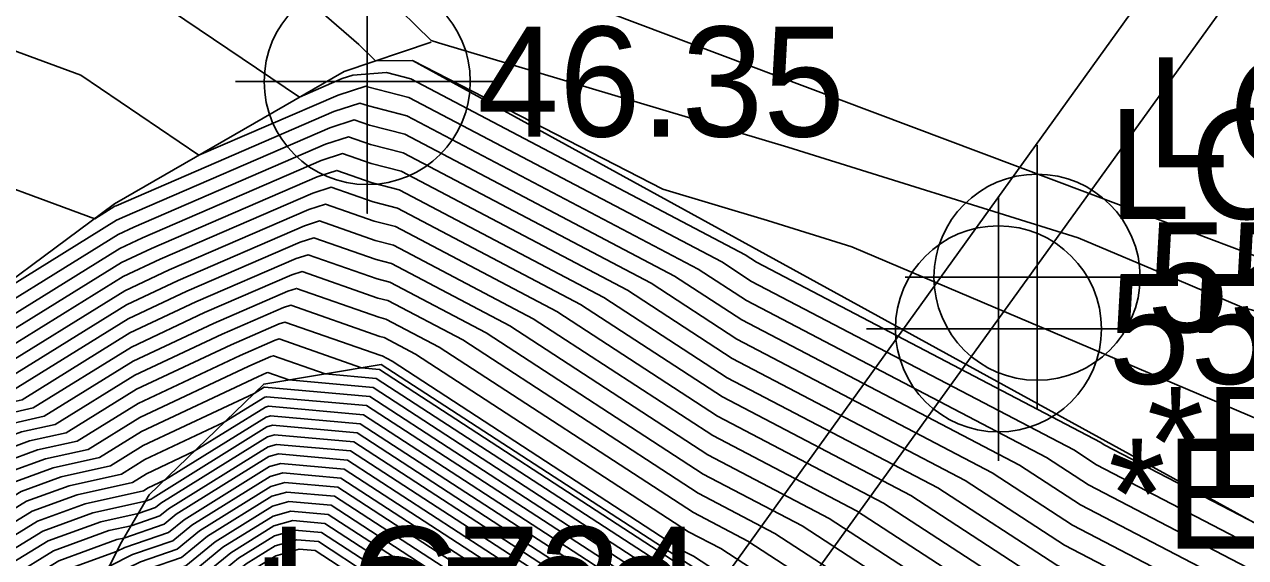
# Model space of a CAD drawing. Extents: x 2188792 to 2191981, y 386090 to 389710.
# Drawn here: x 2190309.84 to 2190337.62, y 387904.58 to 387916.72 of the extents above; entities that cross this region are included whole.
import ezdxf

# ---------------------------------------------------------------- set-up
doc = ezdxf.new("R2010")
doc.units = 0
for name, color, linetype in [('DTM Contours Major', 7, 'Continuous'), ('DTM Contours Minor', 7, 'Continuous'), ('Exist DTM Regular Point Underwater CELL', 7, 'Continuous'), ('Exist DTM Regular Point Underwater Cogo Elevation', 7, 'Continuous'), ('Exist Guardrail', 7, 'Continuous'), ('Exist Structure Major Bridge WW Cogo Number', 7, 'Continuous'), ('Exist Structure Major Deck Tunnel Box Culvert', 7, 'Continuous'), ('Exist Structure Major Deck Tunnel Box Culvert Cogo Comment', 7, 'Continuous'), ('Exist Structure Major Deck Tunnel Box Culvert Cogo Elevation', 7, 'Continuous'), ('Exist Structure Major Deck Tunnel Box Culvert Cogo Number', 7, 'Continuous'), ('Exist Structure Major Deck Tunnel Box Culvert Cogo Point CELL', 7, 'Continuous'), ('PH Exist DTM Breakline', 7, 'Continuous')]:
    doc.layers.add(name, color=color, linetype=linetype)

msp = doc.modelspace()

# ---------------------------------------------------------------- linework, layer by layer
at = {"layer": 'DTM Contours Major'}
for points in [[(2190293.441, 387928.951), (2190301.274, 387924.606), (2190301.755, 387924.324), (2190302.519, 387924.185), (2190308.47, 387922.832), (2190309.288, 387922.531), (2190313.546, 387919.649), (2190317.452, 387916.261), (2190317.829, 387915.887), (2190318.672, 387915.897), (2190324.361, 387912.963), (2190326.745, 387912.251), (2190328.664, 387911.652), (2190335.141, 387908.901), (2190339.68, 387906.973), (2190343.822, 387905.812), (2190347.354, 387904.396), (2190352.757, 387902.956), (2190355.311, 387901.986), (2190361.919, 387900.306), (2190363.576, 387901.474), (2190364.732, 387902.92), (2190370.914, 387908.952), (2190372.53, 387908.303)], [(2190291.696, 387902.783), (2190297.058, 387904.809), (2190298.027, 387911.316), (2190300.607, 387909.885), (2190303.76, 387908.036), (2190305.181, 387907.778), (2190307.935, 387909.467), (2190307.977, 387909.483), (2190308.03, 387909.494), (2190311.977, 387911.938), (2190312.33, 387912.104), (2190316.691, 387913.993), (2190317.212, 387914.16), (2190317.712, 387913.985), (2190318.455, 387913.795), (2190324.096, 387910.826), (2190326.049, 387909.554), (2190331.855, 387906.514), (2190333.682, 387905.323), (2190339.664, 387902.208)], [(2190290.916, 387895.537), (2190296.476, 387899.625), (2190296.791, 387899.999), (2190300.723, 387902.892), (2190301.429, 387903.805), (2190304.711, 387905.78), (2190305.177, 387906.274), (2190308.547, 387908.341), (2190308.879, 387908.462), (2190309.286, 387908.553), (2190312.167, 387910.336), (2190313.337, 387910.887), (2190316.213, 387912.132), (2190316.557, 387912.243), (2190317.819, 387911.801), (2190318.239, 387911.693), (2190321.418, 387910.02), (2190325.498, 387907.362), (2190328.767, 387905.65), (2190332.779, 387903.036), (2190336.142, 387901.284), (2190340.082, 387898.716)], [(2190295.661, 387895.289), (2190298.489, 387898.657), (2190301.329, 387900.747), (2190303.185, 387903.146), (2190305.582, 387904.589), (2190306.549, 387905.614), (2190309.159, 387907.215), (2190309.78, 387907.442), (2190310.543, 387907.611), (2190312.357, 387908.734), (2190314.344, 387909.67), (2190315.735, 387910.272), (2190315.902, 387910.326), (2190317.927, 387909.616), (2190318.022, 387909.591), (2190318.74, 387909.213), (2190324.948, 387905.169), (2190325.679, 387904.787), (2190331.876, 387900.748), (2190332.62, 387900.36), (2190338.807, 387896.327)], [(2190294.657, 387890.254), (2190296.123, 387892.07), (2190296.403, 387892.461), (2190298.446, 387895.241), (2190300.187, 387897.315), (2190301.936, 387898.601), (2190304.941, 387902.488), (2190306.454, 387903.398), (2190307.922, 387904.954), (2190309.772, 387906.089), (2190310.682, 387906.421), (2190311.799, 387906.669), (2190312.547, 387907.132), (2190315.072, 387908.321), (2190315.293, 387908.458), (2190315.302, 387908.461), (2190317.7, 387908.248), (2190323.501, 387904.473), (2190324.478, 387903.765), (2190330.273, 387899.993), (2190331.255, 387899.283), (2190337.045, 387895.514), (2190338.031, 387894.799)], [(2190309.294, 387904.295), (2190310.384, 387904.963), (2190311.583, 387905.401), (2190312.434, 387905.59), (2190312.827, 387905.726), (2190312.944, 387905.822), (2190315.372, 387907.332), (2190315.534, 387907.377), (2190317.334, 387907.217), (2190321.691, 387904.381), (2190324.04, 387902.681), (2190328.392, 387899.848), (2190330.745, 387898.144), (2190335.092, 387895.315), (2190337.45, 387893.607), (2190341.792, 387890.781)], [(2190309.272, 387902.156), (2190310.667, 387903.635), (2190310.996, 387903.837), (2190311.614, 387904.063), (2190312.485, 387904.489), (2190313.319, 387904.778), (2190313.828, 387905.195), (2190315.451, 387906.205), (2190315.765, 387906.292), (2190316.969, 387906.185), (2190319.881, 387904.29), (2190323.603, 387901.596), (2190326.511, 387899.703), (2190330.236, 387897.005), (2190333.14, 387895.115), (2190336.869, 387892.415), (2190339.769, 387890.527)], [(2190291.704, 387875.198), (2190299.132, 387885.165), (2190301.738, 387889.014), (2190304.732, 387893.286), (2190306.066, 387895.541), (2190306.817, 387896.962), (2190309.719, 387900.675), (2190310.203, 387900.87), (2190311.527, 387902.331), (2190311.724, 387902.534), (2190312.348, 387903.175), (2190313.388, 387903.684), (2190313.81, 387903.83), (2190314.712, 387904.569), (2190315.53, 387905.078), (2190315.996, 387905.208), (2190316.603, 387905.154), (2190318.072, 387904.199), (2190323.165, 387900.511), (2190324.63, 387899.557), (2190329.727, 387895.867), (2190331.188, 387894.916), (2190336.288, 387891.223), (2190337.745, 387890.274)]]:
    msp.add_lwpolyline(points, dxfattribs=at)
at = {"layer": 'DTM Contours Minor'}
for points in [[(2190292.974, 387929.254), (2190301.377, 387927.283), (2190301.451, 387927.266), (2190308.559, 387925.27), (2190308.718, 387925.233), (2190316.991, 387922.835), (2190310.29, 387924.108), (2190318.058, 387917.371), (2190319.093, 387916.346), (2190319.258, 387916.295), (2190327.21, 387913.922), (2190333.81, 387911.862), (2190336, 387910.932), (2190337.534, 387910.28), (2190345.044, 387908.176), (2190345.618, 387907.946), (2190350.702, 387906.59), (2190354.005, 387907.299), (2190355.628, 387906.665), (2190362.481, 387906.77), (2190366.05, 387905.571), (2190370.49, 387909.903), (2190372.817, 387908.969)], [(2190310.206, 387919.045), (2190316.097, 387915.058), (2190317.074, 387915.481), (2190317.315, 387915.559), (2190318.076, 387915.618), (2190318.629, 387915.476), (2190326.239, 387911.471), (2190326.49, 387911.308), (2190334.326, 387907.205), (2190334.404, 387907.153), (2190337.895, 387905.336), (2190341.825, 387903.666), (2190342.6, 387903.449), (2190349.09, 387900.847), (2190351.199, 387900.285), (2190356.663, 387898.21), (2190360.048, 387897.35), (2190362.155, 387898.834), (2190365.045, 387899.489), (2190365.976, 387901.363), (2190366.322, 387902.677), (2190367.879, 387904.624), (2190371.339, 387908.001)], [(2190295.618, 387918.689), (2190300.874, 387915.774), (2190302.958, 387914.551), (2190306.265, 387913.95), (2190308.03, 387913.549), (2190311.442, 387912.295), (2190311.901, 387912.579), (2190311.927, 387912.591), (2190316.882, 387914.737), (2190317.475, 387914.927), (2190317.668, 387914.859), (2190318.542, 387914.636), (2190325.167, 387911.149), (2190326.269, 387910.431), (2190333.09, 387906.859), (2190334.043, 387906.238), (2190341.073, 387902.578)], [(2190305.016, 387917.361), (2190308.177, 387916.643), (2190311.123, 387915.56), (2190313.814, 387913.739), (2190316.978, 387915.109), (2190317.606, 387915.311), (2190317.647, 387915.296), (2190318.586, 387915.056), (2190325.703, 387911.31), (2190326.379, 387910.869), (2190333.708, 387907.032), (2190334.224, 387906.696), (2190341.777, 387902.763)], [(2190295.351, 387905.12), (2190296.823, 387915.003), (2190300.74, 387912.83), (2190303.359, 387911.294), (2190307.513, 387910.538), (2190307.884, 387910.454), (2190308.6, 387910.191), (2190311.939, 387912.259), (2190312.128, 387912.348), (2190316.787, 387914.365), (2190317.344, 387914.544), (2190317.69, 387914.422), (2190318.499, 387914.215), (2190324.632, 387910.987), (2190326.159, 387909.992), (2190332.473, 387906.687), (2190333.863, 387905.781), (2190340.368, 387902.393)], [(2190292.733, 387902.219), (2190298.766, 387904.498), (2190299.232, 387907.63), (2190300.474, 387906.941), (2190302.442, 387905.787), (2190304.014, 387906.733), (2190304.079, 387906.801), (2190308.057, 387909.242), (2190308.158, 387909.279), (2190308.281, 387909.306), (2190312.015, 387911.618), (2190312.531, 387911.861), (2190316.596, 387913.621), (2190317.081, 387913.777), (2190317.733, 387913.548), (2190318.412, 387913.375), (2190323.561, 387910.665), (2190325.939, 387909.115), (2190331.237, 387906.341), (2190333.501, 387904.866), (2190338.96, 387902.024)], [(2190293.77, 387901.654), (2190300.261, 387904.107), (2190300.359, 387904.179), (2190300.375, 387904.2), (2190304.188, 387906.494), (2190304.353, 387906.669), (2190308.18, 387909.017), (2190308.338, 387909.075), (2190308.532, 387909.118), (2190312.053, 387911.297), (2190312.733, 387911.617), (2190316.5, 387913.249), (2190316.95, 387913.393), (2190317.755, 387913.111), (2190318.369, 387912.954), (2190323.025, 387910.504), (2190325.829, 387908.677), (2190330.62, 387906.168), (2190333.321, 387904.408), (2190338.255, 387901.839)], [(2190294.807, 387901.09), (2190299.037, 387902.689), (2190300.48, 387903.75), (2190300.726, 387904.069), (2190304.362, 387906.256), (2190304.628, 387906.538), (2190308.302, 387908.792), (2190308.518, 387908.87), (2190308.783, 387908.929), (2190312.091, 387910.977), (2190312.934, 387911.374), (2190316.404, 387912.877), (2190316.819, 387913.01), (2190317.776, 387912.675), (2190318.325, 387912.534), (2190322.489, 387910.342), (2190325.719, 387908.238), (2190330.002, 387905.996), (2190333.14, 387903.951), (2190337.551, 387901.654), (2190340.592, 387899.671)], [(2190290.468, 387896.84), (2190295.844, 387900.526), (2190297.813, 387901.27), (2190300.601, 387903.321), (2190301.078, 387903.937), (2190304.537, 387906.018), (2190304.902, 387906.406), (2190308.425, 387908.566), (2190308.699, 387908.666), (2190309.035, 387908.741), (2190312.129, 387910.657), (2190313.136, 387911.131), (2190316.309, 387912.505), (2190316.688, 387912.626), (2190317.798, 387912.238), (2190318.282, 387912.114), (2190321.954, 387910.181), (2190325.608, 387907.8), (2190329.385, 387905.823), (2190332.959, 387903.493), (2190336.846, 387901.469), (2190340.337, 387899.194)], [(2190294.371, 387896.444), (2190297.13, 387899.731), (2190300.844, 387902.463), (2190301.78, 387903.673), (2190304.885, 387905.542), (2190305.451, 387906.142), (2190308.67, 387908.116), (2190309.059, 387908.258), (2190309.537, 387908.364), (2190312.205, 387910.016), (2190313.539, 387910.644), (2190316.118, 387911.76), (2190316.426, 387911.86), (2190317.841, 387911.364), (2190318.195, 387911.273), (2190320.883, 387909.858), (2190325.388, 387906.923), (2190328.149, 387905.477), (2190332.598, 387902.578), (2190335.438, 387901.1), (2190339.827, 387898.238)], [(2190293.989, 387895.318), (2190297.47, 387899.463), (2190300.965, 387902.034), (2190302.131, 387903.542), (2190305.06, 387905.304), (2190305.726, 387906.01), (2190308.792, 387907.891), (2190309.239, 387908.054), (2190309.789, 387908.176), (2190312.243, 387909.695), (2190313.74, 387910.4), (2190316.022, 387911.388), (2190316.295, 387911.476), (2190317.863, 387910.927), (2190318.152, 387910.853), (2190320.347, 387909.697), (2190325.278, 387906.485), (2190327.532, 387905.305), (2190332.418, 387902.121), (2190334.733, 387900.915), (2190339.572, 387897.76)], [(2190294.547, 387895.308), (2190297.81, 387899.194), (2190301.087, 387901.605), (2190302.482, 387903.41), (2190305.234, 387905.065), (2190306, 387905.878), (2190308.914, 387907.666), (2190309.42, 387907.85), (2190310.04, 387907.988), (2190312.281, 387909.375), (2190313.941, 387910.157), (2190315.926, 387911.016), (2190316.164, 387911.093), (2190317.884, 387910.49), (2190318.109, 387910.432), (2190319.811, 387909.536), (2190325.168, 387906.046), (2190326.914, 387905.132), (2190332.237, 387901.663), (2190334.029, 387900.73), (2190339.317, 387897.283)], [(2190295.104, 387895.298), (2190298.149, 387898.926), (2190301.208, 387901.176), (2190302.834, 387903.278), (2190305.408, 387904.827), (2190306.275, 387905.746), (2190309.037, 387907.44), (2190309.6, 387907.646), (2190310.291, 387907.799), (2190312.319, 387909.055), (2190314.143, 387909.913), (2190315.831, 387910.644), (2190316.033, 387910.709), (2190317.906, 387910.053), (2190318.065, 387910.012), (2190319.276, 387909.375), (2190325.058, 387905.608), (2190326.296, 387904.959), (2190332.056, 387901.205), (2190333.325, 387900.545), (2190339.062, 387896.805)], [(2190295.12, 387893.785), (2190296.218, 387895.279), (2190298.829, 387898.389), (2190301.451, 387900.318), (2190303.536, 387903.015), (2190305.757, 387904.351), (2190306.824, 387905.482), (2190309.282, 387906.99), (2190309.961, 387907.238), (2190310.794, 387907.423), (2190312.395, 387908.414), (2190314.546, 387909.426), (2190315.64, 387909.9), (2190315.77, 387909.942), (2190317.949, 387909.179), (2190317.979, 387909.171), (2190318.205, 387909.052), (2190324.837, 387904.731), (2190325.061, 387904.614), (2190331.695, 387900.29), (2190331.916, 387900.175), (2190338.552, 387895.85)], [(2190295.441, 387893.454), (2190296.775, 387895.27), (2190299.168, 387898.12), (2190301.572, 387899.889), (2190303.887, 387902.883), (2190305.931, 387904.113), (2190307.098, 387905.35), (2190309.404, 387906.765), (2190310.141, 387907.034), (2190311.045, 387907.234), (2190312.433, 387908.093), (2190314.747, 387909.183), (2190315.544, 387909.528), (2190315.639, 387909.559), (2190317.511, 387908.903), (2190317.919, 387908.867), (2190324.586, 387904.528), (2190324.74, 387904.416), (2190331.402, 387900.081), (2190331.56, 387899.966), (2190338.216, 387895.633)], [(2190295.762, 387893.123), (2190297.332, 387895.26), (2190299.508, 387897.852), (2190301.693, 387899.459), (2190304.238, 387902.751), (2190306.105, 387903.874), (2190307.373, 387905.218), (2190309.527, 387906.54), (2190310.321, 387906.83), (2190311.297, 387907.046), (2190312.471, 387907.773), (2190314.949, 387908.94), (2190315.449, 387909.156), (2190315.508, 387909.175), (2190316.682, 387908.764), (2190317.846, 387908.66), (2190324.224, 387904.509), (2190324.653, 387904.199), (2190331.025, 387900.052), (2190331.458, 387899.738), (2190337.826, 387895.594)], [(2190295.773, 387892.361), (2190296.082, 387892.792), (2190297.889, 387895.251), (2190299.848, 387897.583), (2190301.815, 387899.03), (2190304.589, 387902.619), (2190306.28, 387903.636), (2190307.647, 387905.086), (2190309.649, 387906.314), (2190310.501, 387906.625), (2190311.548, 387906.858), (2190312.509, 387907.453), (2190315.15, 387908.696), (2190315.353, 387908.784), (2190315.377, 387908.792), (2190315.854, 387908.625), (2190317.773, 387908.454), (2190323.863, 387904.491), (2190324.565, 387903.982), (2190330.649, 387900.023), (2190331.356, 387899.51), (2190337.435, 387895.554), (2190338.147, 387895.038)], [(2190295.157, 387890.149), (2190296.472, 387891.779), (2190296.724, 387892.13), (2190299.003, 387895.232), (2190300.527, 387897.047), (2190302.057, 387898.172), (2190305.292, 387902.356), (2190306.628, 387903.16), (2190308.196, 387904.822), (2190309.894, 387905.864), (2190310.862, 387906.217), (2190312.05, 387906.481), (2190312.585, 387906.812), (2190314.39, 387907.662), (2190315.309, 387908.233), (2190315.349, 387908.244), (2190317.627, 387908.042), (2190323.139, 387904.454), (2190324.39, 387903.548), (2190329.897, 387899.964), (2190331.153, 387899.055), (2190336.654, 387895.474), (2190337.915, 387894.561)], [(2190292.78, 387885.583), (2190296.156, 387889.939), (2190297.171, 387891.197), (2190297.366, 387891.468), (2190300.117, 387895.212), (2190301.206, 387896.51), (2190302.3, 387897.314), (2190305.994, 387902.092), (2190306.977, 387902.684), (2190308.745, 387904.559), (2190310.139, 387905.414), (2190311.223, 387905.809), (2190312.553, 387906.104), (2190312.661, 387906.171), (2190313.026, 387906.343), (2190315.34, 387907.782), (2190315.441, 387907.81), (2190317.481, 387907.629), (2190322.415, 387904.418), (2190324.215, 387903.114), (2190329.144, 387899.906), (2190330.949, 387898.6), (2190335.873, 387895.394), (2190337.683, 387894.084)], [(2190295.657, 387890.044), (2190296.822, 387891.488), (2190297.045, 387891.799), (2190299.56, 387895.222), (2190300.866, 387896.778), (2190302.179, 387897.743), (2190305.643, 387902.224), (2190306.802, 387902.922), (2190308.471, 387904.691), (2190310.016, 387905.639), (2190311.042, 387906.013), (2190312.302, 387906.293), (2190312.623, 387906.492), (2190313.708, 387907.002), (2190315.324, 387908.008), (2190315.395, 387908.027), (2190317.554, 387907.835), (2190322.777, 387904.436), (2190324.303, 387903.331), (2190329.521, 387899.935), (2190331.051, 387898.827), (2190336.264, 387895.434), (2190337.799, 387894.323)], [(2190309.02, 387904.427), (2190310.261, 387905.188), (2190311.403, 387905.605), (2190312.599, 387905.87), (2190312.729, 387905.915), (2190312.768, 387905.947), (2190315.356, 387907.557), (2190315.487, 387907.594), (2190317.408, 387907.423), (2190322.053, 387904.4), (2190324.128, 387902.898), (2190328.768, 387899.877), (2190330.847, 387898.372), (2190335.483, 387895.354), (2190337.566, 387893.846), (2190342.197, 387890.831)], [(2190309.569, 387904.163), (2190310.506, 387904.738), (2190311.764, 387905.197), (2190312.269, 387905.309), (2190312.925, 387905.536), (2190313.121, 387905.696), (2190315.388, 387907.106), (2190315.58, 387907.16), (2190317.261, 387907.01), (2190321.329, 387904.363), (2190323.953, 387902.464), (2190328.016, 387899.819), (2190330.644, 387897.916), (2190334.702, 387895.275), (2190337.334, 387893.369), (2190341.388, 387890.73)], [(2190309.843, 387904.031), (2190310.629, 387904.513), (2190311.944, 387904.993), (2190312.103, 387905.028), (2190313.024, 387905.346), (2190313.298, 387905.571), (2190315.403, 387906.881), (2190315.626, 387906.943), (2190317.188, 387906.804), (2190320.967, 387904.345), (2190323.865, 387902.247), (2190327.64, 387899.79), (2190330.542, 387897.689), (2190334.311, 387895.235), (2190337.218, 387893.13), (2190340.983, 387890.679)], [(2190307.848, 387901.493), (2190310.118, 387903.899), (2190310.751, 387904.288), (2190311.939, 387904.721), (2190312.124, 387904.812), (2190313.122, 387905.157), (2190313.475, 387905.446), (2190315.419, 387906.655), (2190315.673, 387906.726), (2190317.115, 387906.598), (2190320.605, 387904.326), (2190323.778, 387902.03), (2190327.263, 387899.761), (2190330.44, 387897.461), (2190333.921, 387895.195), (2190337.102, 387892.892), (2190340.578, 387890.629)], [(2190308.354, 387901.606), (2190310.392, 387903.767), (2190310.873, 387904.062), (2190311.777, 387904.392), (2190312.305, 387904.651), (2190313.22, 387904.967), (2190313.651, 387905.321), (2190315.435, 387906.43), (2190315.719, 387906.509), (2190317.042, 387906.392), (2190320.243, 387904.308), (2190323.69, 387901.813), (2190326.887, 387899.732), (2190330.338, 387897.233), (2190333.531, 387895.155), (2190336.985, 387892.653), (2190340.174, 387890.578)], [(2190308.802, 387901.174), (2190310.19, 387902.707), (2190310.941, 387903.503), (2190311.118, 387903.612), (2190311.451, 387903.733), (2190312.666, 387904.328), (2190313.417, 387904.588), (2190314.005, 387905.07), (2190315.467, 387905.979), (2190315.811, 387906.076), (2190316.896, 387905.979), (2190319.52, 387904.272), (2190323.515, 387901.379), (2190326.135, 387899.674), (2190330.134, 387896.778), (2190332.75, 387895.075), (2190336.753, 387892.177), (2190339.364, 387890.477)], [(2190309.152, 387901.098), (2190311.108, 387903.258), (2190311.216, 387903.371), (2190311.241, 387903.387), (2190311.288, 387903.404), (2190312.847, 387904.167), (2190313.515, 387904.399), (2190314.182, 387904.945), (2190315.483, 387905.754), (2190315.858, 387905.859), (2190316.823, 387905.773), (2190319.158, 387904.253), (2190323.428, 387901.162), (2190325.759, 387899.645), (2190330.032, 387896.55), (2190332.359, 387895.036), (2190336.637, 387891.938), (2190338.959, 387890.426)], [(2190294.694, 387880.555), (2190299.286, 387886.717), (2190300.897, 387889.097), (2190304.21, 387893.824), (2190305.162, 387895.433), (2190305.699, 387896.447), (2190309.169, 387900.888), (2190309.502, 387901.022), (2190311.339, 387903.05), (2190311.397, 387903.109), (2190311.581, 387903.298), (2190313.027, 387904.006), (2190313.613, 387904.209), (2190314.358, 387904.819), (2190315.498, 387905.529), (2190315.904, 387905.642), (2190316.75, 387905.567), (2190318.796, 387904.235), (2190323.34, 387900.945), (2190325.382, 387899.616), (2190329.931, 387896.322), (2190331.969, 387894.996), (2190336.52, 387891.7), (2190338.555, 387890.376)], [(2190293.199, 387877.876), (2190299.209, 387885.941), (2190301.317, 387889.055), (2190304.471, 387893.555), (2190305.614, 387895.487), (2190306.258, 387896.705), (2190309.444, 387900.782), (2190309.853, 387900.946), (2190311.433, 387902.69), (2190311.561, 387902.822), (2190311.965, 387903.236), (2190313.208, 387903.845), (2190313.712, 387904.019), (2190314.535, 387904.694), (2190315.514, 387905.303), (2190315.95, 387905.425), (2190316.676, 387905.36), (2190318.434, 387904.217), (2190323.253, 387900.728), (2190325.006, 387899.586), (2190329.829, 387896.095), (2190331.578, 387894.956), (2190336.404, 387891.461), (2190338.15, 387890.325)], [(2190307.377, 387897.219), (2190309.995, 387900.569), (2190310.554, 387900.794), (2190311.621, 387901.972), (2190311.888, 387902.246), (2190312.732, 387903.113), (2190313.569, 387903.523), (2190313.908, 387903.64), (2190314.889, 387904.444), (2190315.546, 387904.852), (2190316.043, 387904.991), (2190316.53, 387904.948), (2190317.71, 387904.18), (2190323.078, 387900.294), (2190324.254, 387899.528), (2190329.625, 387895.639), (2190330.797, 387894.876), (2190336.172, 387890.984), (2190337.341, 387890.224), (2190342.718, 387886.329)], [(2190307.936, 387897.476), (2190310.27, 387900.463), (2190310.904, 387900.718), (2190311.715, 387901.612), (2190312.051, 387901.959), (2190313.116, 387903.051), (2190313.75, 387903.362), (2190314.007, 387903.451), (2190315.065, 387904.318), (2190315.562, 387904.627), (2190316.089, 387904.774), (2190316.457, 387904.742), (2190317.348, 387904.162), (2190322.99, 387900.077), (2190323.878, 387899.499), (2190329.523, 387895.411), (2190330.407, 387894.836), (2190336.056, 387890.746), (2190336.936, 387890.173), (2190342.588, 387886.08)]]:
    msp.add_lwpolyline(points, dxfattribs=at)
at = {"layer": 'Exist DTM Regular Point Underwater CELL'}
msp.add_lwpolyline([(2190317.641, 387918.414), (2190317.641, 387912.414), (2190317.641, 387915.414), (2190320.641, 387915.414), (2190314.641, 387915.414)], dxfattribs=at)
msp.add_circle((2190317.641, 387915.414), 2.344, dxfattribs=at)
at = {"layer": 'Exist Guardrail'}
msp.add_line((2190319.689, 387895.693), (2190388.872, 387991.818), dxfattribs=at)
at = {"layer": 'Exist Structure Major Deck Tunnel Box Culvert'}
msp.add_line((2190319.999, 387893.37), (2190391.203, 387992.154), dxfattribs=at)
at = {"layer": 'Exist Structure Major Deck Tunnel Box Culvert Cogo Point CELL'}
for points in [[(2190329.874, 387910.964), (2190335.874, 387910.964), (2190332.874, 387910.964), (2190332.874, 387913.964), (2190332.874, 387907.964)], [(2190328.996, 387909.788), (2190334.996, 387909.788), (2190331.996, 387909.788), (2190331.996, 387912.788), (2190331.996, 387906.788)]]:
    msp.add_lwpolyline(points, dxfattribs=at)
for centre in [(2190332.874, 387910.964), (2190331.996, 387909.788)]:
    msp.add_circle(centre, 2.344, dxfattribs=at)
at = {"layer": 'PH Exist DTM Breakline'}
for points in [[(2190370.66, 387884.107), (2190367.954, 387892.287), (2190366.304, 387897.391), (2190364.113, 387901.042), (2190362.968, 387901.964), (2190354.125, 387905.299), (2190345.281, 387908.634), (2190336.438, 387911.97), (2190327.595, 387915.305), (2190318.751, 387918.64)], [(2190293.214, 387894.492), (2190293.629, 387895.324), (2190296.747, 387900.034), (2190300.35, 387904.21), (2190303.901, 387906.887), (2190307.845, 387909.633), (2190311.895, 387912.63), (2190317.116, 387915.647), (2190319.098, 387916.314)], [(2190365.475, 387877.936), (2190363.554, 387885.049), (2190361.212, 387891.096), (2190359.246, 387893.163), (2190358.084, 387894.244), (2190350.201, 387898.575), (2190342.319, 387902.905), (2190334.437, 387907.236), (2190326.555, 387911.566), (2190318.672, 387915.897)], [(2190352.11, 387886.777), (2190345.279, 387891.217), (2190338.449, 387895.657), (2190331.619, 387900.098), (2190324.789, 387904.538), (2190317.959, 387908.978), (2190315.288, 387908.53), (2190312.68, 387906.009), (2190312.027, 387904.898), (2190311.261, 387903.349), (2190312.011, 387900.477)]]:
    msp.add_lwpolyline(points, dxfattribs=at)

# ---------------------------------------------------------------- texts
at = {"layer": 'Exist DTM Regular Point Underwater Cogo Elevation'}
msp.add_text('46.35', height=2.5, dxfattribs=at).set_placement((2190320.141, 387914.164))
at = {"layer": 'Exist Structure Major Bridge WW Cogo Number'}
for s, p in [('LC734', (2190315.427, 387902.786)), ('LC733', (2190315.033, 387902.089))]:
    msp.add_text(s, height=2.5, dxfattribs=at).set_placement(p)
at = {"layer": 'Exist Structure Major Deck Tunnel Box Culvert Cogo Comment'}
for s, p in [('*BL3101', (2190335.374, 387905.964)), ('*EL3101', (2190334.496, 387904.788))]:
    msp.add_text(s, height=2.5, dxfattribs=at).set_placement(p)
at = {"layer": 'Exist Structure Major Deck Tunnel Box Culvert Cogo Elevation'}
for s, p in [('55.46', (2190335.374, 387909.714)), ('55.47', (2190334.496, 387908.538))]:
    msp.add_text(s, height=2.5, dxfattribs=at).set_placement(p)
at = {"layer": 'Exist Structure Major Deck Tunnel Box Culvert Cogo Number'}
for s, p in [('LC689', (2190335.374, 387913.464)), ('LC690', (2190334.496, 387912.288))]:
    msp.add_text(s, height=2.5, dxfattribs=at).set_placement(p)

doc.saveas('drawing.dxf')
